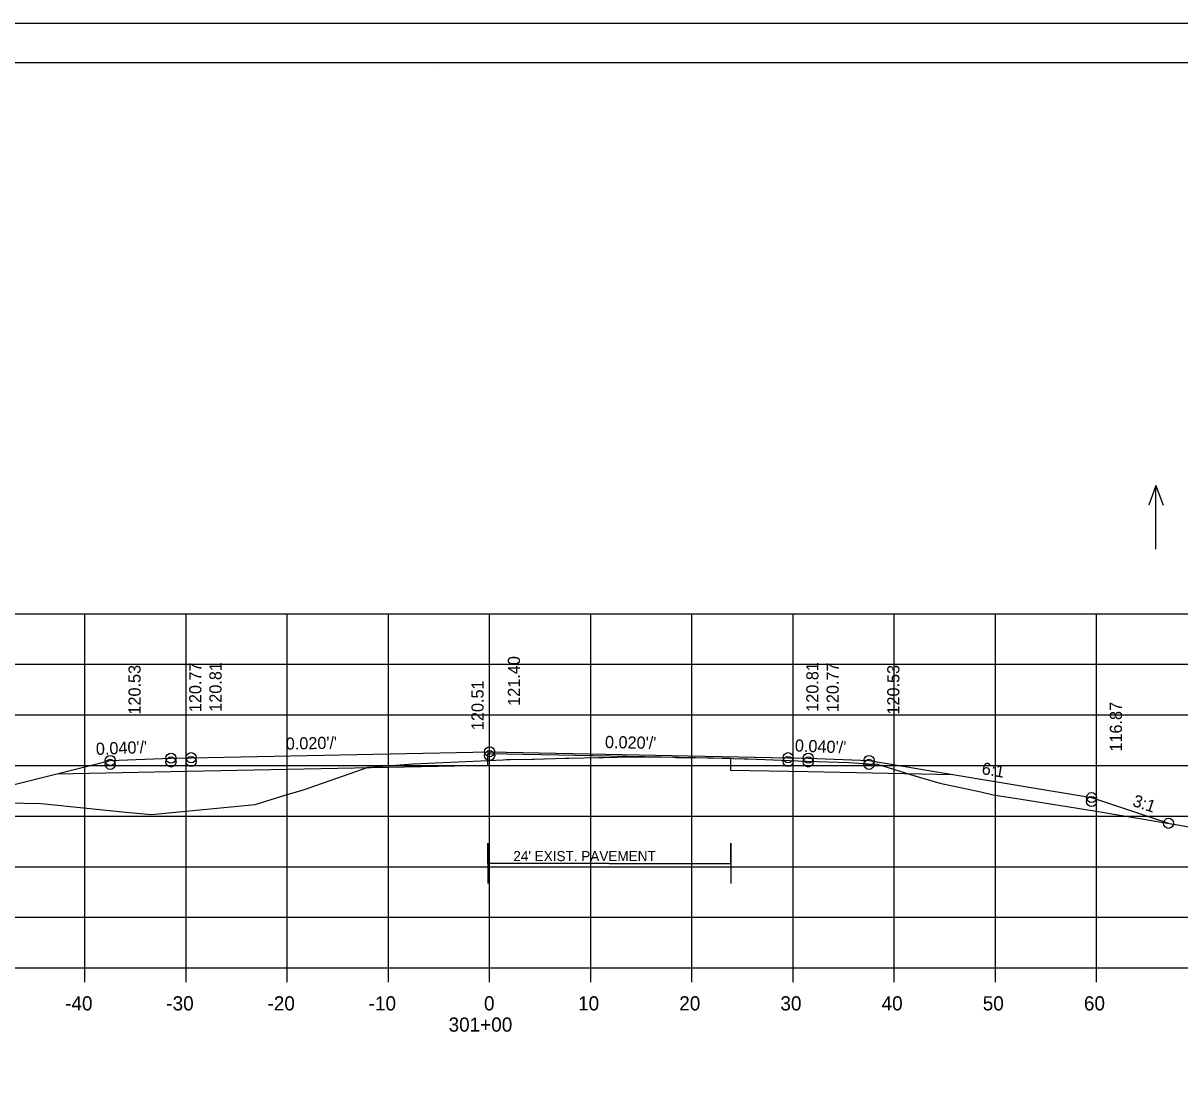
# Model space of a CAD drawing. Extents: x 1175611 to 1176402, y -433344 to -416213.
# Drawn here: x 1175734.9 to 1175849.2, y -417022 to -416916.5 of the extents above; entities that cross this region are included whole.
import ezdxf

# ---------------------------------------------------------------- set-up
doc = ezdxf.new("R2010")
doc.units = 0
for name, color, linetype in [('R_Alt Surface', 7, 'Continuous'), ('R_Axis', 7, 'Continuous'), ('R_Axis Annot', 7, 'Continuous'), ('R_Border', 7, 'Continuous'), ('R_Exist Surface', 7, 'Continuous'), ('R_Fin Surface', 7, 'Continuous'), ('R_Grid', 7, 'Continuous'), ('R_No Plot', 7, 'Continuous'), ('R_Water Annot', 7, 'Continuous'), ('R_Xsect Elev', 7, 'Continuous'), ('R_Xsect Slope', 7, 'Continuous')]:
    doc.layers.add(name, color=color, linetype=linetype)

msp = doc.modelspace()

# ---------------------------------------------------------------- linework, layer by layer
at = {"layer": 'R_Alt Surface'}
for q in [(1175780.8, -416999.53), (1175804.8, -416999.53)]:
    msp.add_line((1175792.8, -416999.53), q, dxfattribs=at)
for points in [[(1175738.2, -416990.69), (1175749.47, -416990.46), (1175780.8, -416989.83), (1175780.8, -416988.67), (1175780.97, -416988.66), (1175804.77, -416989.14), (1175804.77, -416990.31), (1175812.47, -416990.46), (1175826.75, -416990.75)], [(1175780.8, -416999.53), (1175780.8, -416997.53), (1175780.8, -417001.53)], [(1175804.8, -416999.53), (1175804.8, -416997.53), (1175804.8, -417001.53)]]:
    msp.add_lwpolyline(points, dxfattribs=at)
at = {"layer": 'R_Axis'}
for p, q in [((1175640.97, -417009.86), (1175920.97, -417009.86)), ((1175740.97, -417011.26), (1175740.97, -417009.86)), ((1175750.97, -417011.26), (1175750.97, -417009.86)), ((1175760.97, -417011.26), (1175760.97, -417009.86)), ((1175770.97, -417011.26), (1175770.97, -417009.86)), ((1175780.97, -417011.26), (1175780.97, -417009.86)), ((1175790.97, -417011.26), (1175790.97, -417009.86)), ((1175800.97, -417011.26), (1175800.97, -417009.86)), ((1175810.97, -417011.26), (1175810.97, -417009.86)), ((1175820.97, -417011.26), (1175820.97, -417009.86)), ((1175830.97, -417011.26), (1175830.97, -417009.86)), ((1175840.97, -417011.26), (1175840.97, -417009.86))]:
    msp.add_line(p, q, dxfattribs=at)
at = {"layer": 'R_Border'}
for p, q in [((1175622.97, -416920.4), (1175939.15, -416920.4)), ((1175775.49, -416920.66), (1175775.49, -416920.66)), ((1175775.49, -416920.66), (1175775.49, -416920.66))]:
    msp.add_line(p, q, dxfattribs=at)
at = {"layer": 'R_Exist Surface'}
msp.add_lwpolyline([(1175728.24, -416993.45), (1175736.65, -416993.63), (1175745.02, -416994.46), (1175747.53, -416994.7), (1175749.91, -416994.48), (1175757.8, -416993.71), (1175760.97, -416992.74), (1175762.47, -416992.29), (1175768.5, -416990.19), (1175768.93, -416990.04), (1175769.08, -416990.03), (1175773.4, -416989.68), (1175782.29, -416989.3), (1175782.65, -416989.28), (1175782.92, -416989.27), (1175782.99, -416989.27), (1175785.19, -416989.25), (1175785.36, -416989.24), (1175788.47, -416989.13), (1175788.8, -416989.12), (1175791.72, -416989.08), (1175791.95, -416989.07), (1175792.21, -416989.07), (1175794.93, -416989.01), (1175794.98, -416989.01), (1175795.55, -416989), (1175795.67, -416989), (1175796.95, -416988.99), (1175799.13, -416989.05), (1175799.36, -416989.06), (1175799.58, -416989.06), (1175802.49, -416989.1), (1175802.86, -416989.11), (1175806.13, -416989.2), (1175806.18, -416989.2), (1175806.54, -416989.21), (1175812.28, -416989.42), (1175816.49, -416989.56), (1175817.49, -416989.62), (1175818.43, -416989.68), (1175819.32, -416989.74), (1175823, -416990.89), (1175825.47, -416991.59), (1175829.51, -416992.46), (1175830.75, -416992.75), (1175833.51, -416993.2), (1175840.52, -416994.29), (1175851.3, -416996.12)], dxfattribs=at)
at = {"layer": 'R_Fin Surface'}
msp.add_lwpolyline([(1175717.7, -416993.61), (1175721.47, -416994.87), (1175738.2, -416990.69), (1175743.47, -416989.37), (1175749.47, -416989.13), (1175751.47, -416989.09), (1175780.97, -416988.5), (1175810.47, -416989.09), (1175812.47, -416989.13), (1175818.47, -416989.37), (1175826.75, -416990.75), (1175840.47, -416993.03), (1175848.08, -416995.57)], dxfattribs=at)
at = {"layer": 'R_Grid'}
for p, q in [((1175640.97, -416974.86), (1175920.97, -416974.86)), ((1175740.97, -417009.86), (1175740.97, -416974.86)), ((1175750.97, -417009.86), (1175750.97, -416974.86)), ((1175760.97, -417009.86), (1175760.97, -416974.86)), ((1175770.97, -417009.86), (1175770.97, -416974.86)), ((1175780.97, -417009.86), (1175780.97, -416974.86)), ((1175790.97, -417009.86), (1175790.97, -416974.86)), ((1175800.97, -417009.86), (1175800.97, -416974.86)), ((1175810.97, -417009.86), (1175810.97, -416974.86)), ((1175820.97, -417009.86), (1175820.97, -416974.86)), ((1175830.97, -417009.86), (1175830.97, -416974.86)), ((1175840.97, -417009.86), (1175840.97, -416974.86)), ((1175640.97, -416979.86), (1175920.97, -416979.86)), ((1175640.97, -416984.86), (1175920.97, -416984.86)), ((1175640.97, -416989.86), (1175920.97, -416989.86)), ((1175640.97, -416994.86), (1175920.97, -416994.86)), ((1175640.97, -416999.86), (1175920.97, -416999.86)), ((1175640.97, -417004.86), (1175920.97, -417004.86)), ((1175640.97, -417009.86), (1175920.97, -417009.86))]:
    msp.add_line(p, q, dxfattribs=at)
at = {"layer": 'R_No Plot'}
msp.add_line((1175610.57, -416916.51), (1175943.91, -416916.51), dxfattribs=at)
msp.add_lwpolyline([(1175610.57, -416916.51), (1175943.91, -416916.51), (1175943.91, -417129.85), (1175610.57, -417129.85)], close=True, dxfattribs=at)
for centre in [(1175780.97, -416988.5), (1175743.47, -416989.37), (1175743.47, -416989.75), (1175749.47, -416989.13), (1175749.47, -416989.51), (1175751.47, -416989.09), (1175751.47, -416989.47), (1175780.97, -416988.88), (1175810.47, -416989.09), (1175810.47, -416989.47), (1175812.47, -416989.13), (1175812.47, -416989.51), (1175818.47, -416989.37), (1175818.47, -416989.75), (1175840.47, -416993.03), (1175840.47, -416993.42), (1175848.08, -416995.57), (1175848.08, -416995.57)]:
    msp.add_circle(centre, 0.5, dxfattribs=at)
at = {"layer": 'R_Water Annot'}
for p, q in [((1175846.83, -416962.2), (1175846.13, -416964.13)), ((1175846.83, -416968.49), (1175846.83, -416962.2)), ((1175846.83, -416962.2), (1175847.53, -416964.13))]:
    msp.add_line(p, q, dxfattribs=at)

# ---------------------------------------------------------------- texts
at = {"layer": 'R_Alt Surface'}
msp.add_text("24' EXIST. PAVEMENT", height=1, dxfattribs=at).set_placement((1175783.31, -416999.31))
at = {"layer": 'R_Axis Annot'}
for s, p in [('-40', (1175739.01, -417014.06)), ('-30', (1175749.01, -417014.06)), ('-20', (1175759.01, -417014.06)), ('-10', (1175769.01, -417014.06)), ('0', (1175780.41, -417014.06)), ('10', (1175789.71, -417014.06)), ('20', (1175799.71, -417014.06)), ('30', (1175809.71, -417014.06)), ('40', (1175819.71, -417014.06)), ('50', (1175829.71, -417014.06)), ('60', (1175839.71, -417014.06)), ('301+00', (1175776.91, -417016.16))]:
    msp.add_text(s, height=1.4, dxfattribs=at).set_placement(p)
at = {"layer": 'R_Xsect Elev'}
for s, p in [('121.40', (1175783.97, -416983.96)), ('120.53', (1175746.47, -416984.83)), ('120.77', (1175752.47, -416984.59)), ('120.81', (1175754.47, -416984.55)), ('120.81', (1175813.47, -416984.55)), ('120.77', (1175815.47, -416984.59)), ('120.53', (1175821.47, -416984.83)), ('120.51', (1175780.37, -416986.36)), ('116.87', (1175843.47, -416988.49))]:
    msp.add_text(s, height=1.2, rotation=90, dxfattribs=at).set_placement(p)
at = {"layer": 'R_Xsect Slope'}
for s, rotation, p in [("0.020'/'", 1.1458, (1175760.83, -416988.3)), ("0.020'/'", 358.8542, (1175792.36, -416988.13)), ("0.040'/'", 2.2906, (1175742.07, -416988.82)), ("0.040'/'", 357.7094, (1175811.12, -416988.47)), ('6:1', 350.5377, (1175829.55, -416990.71)), ('3:1', 341.5651, (1175844.44, -416993.83))]:
    msp.add_text(s, height=1.2, rotation=rotation, dxfattribs=at).set_placement(p)

doc.saveas('drawing.dxf')
